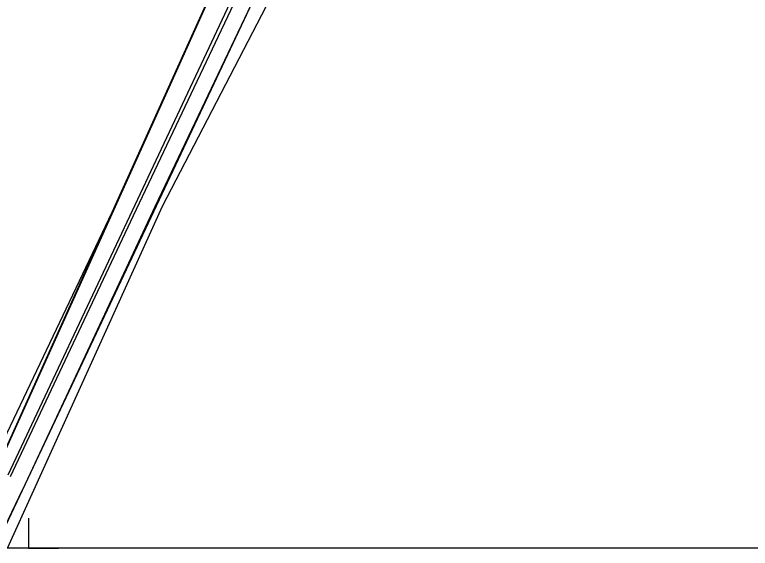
# Model space of a CAD drawing. Extents: x -636600 to -628587, y -1090963 to -1085869.
# Drawn here: x -629429.6 to -629307, y -1086904.2 to -1086815.3 of the extents above; entities that cross this region are included whole.
import ezdxf

# ---------------------------------------------------------------- set-up
doc = ezdxf.new("R2010")
doc.units = 0
for name, color, linetype in [('08_LEGENDA_HV', 7, 'Continuous'), ('22', 7, 'Continuous'), ('42', 7, 'Continuous'), ('60', 7, 'Continuous'), ('PARCELY_NÁVRH_TOKY_NÁDRŽE', 7, 'Continuous')]:
    doc.layers.add(name, color=color, linetype=linetype)

msp = doc.modelspace()

# ---------------------------------------------------------------- linework, layer by layer
at = {"layer": '08_LEGENDA_HV'}
msp.add_line((-628587.27, -1086904.22), (-629847.27, -1086904.22), dxfattribs=at)
msp.add_lwpolyline([(-629427.27, -1086899.22), (-629427.27, -1086904.22), (-629422.27, -1086904.22)], dxfattribs=at)
at = {"layer": '22'}
for p, q in [((-629413.36, -1086848.2), (-629394.47, -1086806.48)), ((-629388.29, -1086809.54), (-629406.22, -1086847.32)), ((-629432.63, -1086891.02), (-629413.36, -1086848.2)), ((-629406.22, -1086847.32), (-629428.26, -1086894.36)), ((-629432.98, -1086904.22), (-629428.26, -1086894.36))]:
    msp.add_line(p, q, dxfattribs=at)
at = {"layer": '42'}
for p, q in [((-629404.94, -1086847.2), (-629385.38, -1086809.44)), ((-629433.48, -1086890.43), (-629413.36, -1086848.2)), ((-629426.41, -1086894.53), (-629404.94, -1086847.2)), ((-629430.82, -1086904.22), (-629426.41, -1086894.53))]:
    msp.add_line(p, q, dxfattribs=at)
at = {"layer": '60'}
for p, q in [((-629391.08, -1086807.67), (-629410.48, -1086848.96)), ((-629409.78, -1086848.74), (-629390.3, -1086807.64)), ((-629410.48, -1086848.96), (-629430.72, -1086892.06)), ((-629430.27, -1086892.27), (-629409.78, -1086848.74))]:
    msp.add_line(p, q, dxfattribs=at)
at = {"layer": 'PARCELY_NÁVRH_TOKY_NÁDRŽE'}
for points in [[(-629326.56, -1086607.22), (-629332.53, -1086639.03), (-629343.25, -1086653.42), (-629347.5, -1086660.25), (-629354.17, -1086682.8), (-629366.83, -1086746.43), (-629374.16, -1086766.01), (-629394.47, -1086806.48), (-629432.63, -1086891.02), (-629438.98, -1086904.22)], [(-629432.91, -1086904.22), (-629369.93, -1086770.59), (-629361.91, -1086747.07), (-629355.26, -1086722.33), (-629348.05, -1086682.28), (-629339.64, -1086658.16), (-629329.45, -1086643.94), (-629323.72, -1086608.75), (-629322.93, -1086607.22)]]:
    msp.add_lwpolyline(points, dxfattribs=at)

doc.saveas('drawing.dxf')
